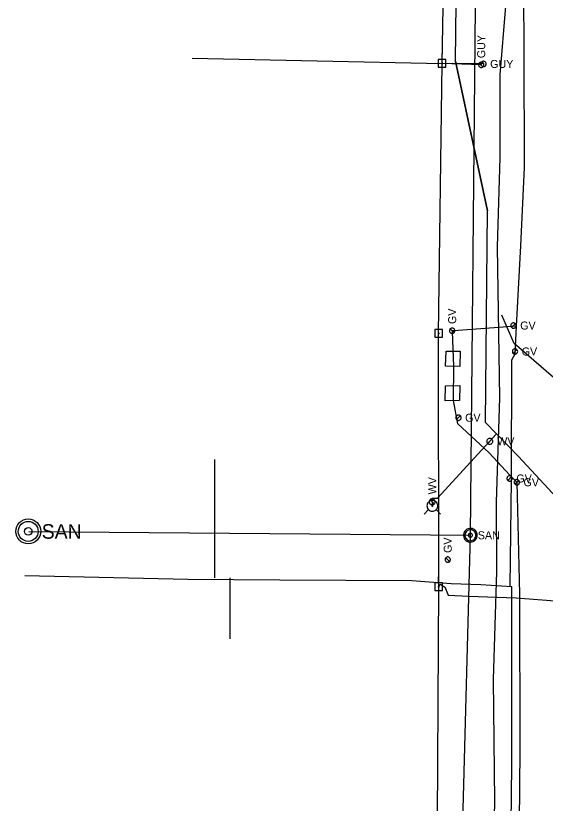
# Model space of a CAD drawing. Extents: x 596028 to 606371, y 330010 to 403088.
# Drawn here: x 601752.6 to 602007.3, y 357193.1 to 357572.1 of the extents above; entities that cross this region are included whole.
import ezdxf

# ---------------------------------------------------------------- set-up
doc = ezdxf.new("R2010")
doc.units = 0
for name, color, linetype in [('E_UTL_E_UG', 7, 'Continuous'), ('E_UTL_EGuyWire', 7, 'Continuous'), ('E_UTL_EPowerPole', 7, 'Continuous'), ('E_UTL_G', 7, 'Continuous'), ('E_UTL_G_UG', 7, 'Continuous'), ('E_UTL_Overhead', 7, 'Continuous'), ('E_UTL_SAN_MH', 7, 'Continuous'), ('E_UTL_SAN_UG', 7, 'Continuous'), ('E_UTL_T_UG', 7, 'Continuous'), ('E_UTL_W', 7, 'Continuous'), ('E_UTL_W_UG', 7, 'Continuous'), ('E_UTL_WHydrant', 7, 'Continuous')]:
    doc.layers.add(name, color=color, linetype=linetype)

msp = doc.modelspace()

# ---------------------------------------------------------------- linework, layer by layer
at = {"layer": 'E_UTL_E_UG'}
msp.add_lwpolyline([(601956.05, 357297.31), (601956.73, 357298.49), (601958.83, 357297.23), (601958.97, 357297.2), (601960.63, 357293.22), (601970.45, 357292.74), (601993.29, 357292.02), (602024.42, 357289.55), (602061.31, 357290.44), (602067.02, 357337.77), (602084.07, 357343.85), (602113.1, 357360.78)], dxfattribs=at)
at = {"layer": 'E_UTL_EGuyWire'}
for p in [(601977.62, 357548.88), (601976.52, 357548.45)]:
    msp.add_line(p, (601957.75, 357549.11), dxfattribs=at)
for points in [[(601976.52, 357549.74), (601976.27, 357549.72), (601976.04, 357549.65), (601975.82, 357549.53), (601975.63, 357549.38), (601975.47, 357549.2), (601975.35, 357548.99), (601975.27, 357548.76), (601975.23, 357548.52), (601975.25, 357548.27), (601975.3, 357548.04), (601975.4, 357547.81), (601975.55, 357547.61), (601975.72, 357547.45), (601975.93, 357547.31), (601976.15, 357547.22), (601976.39, 357547.18), (601976.64, 357547.18), (601976.88, 357547.22), (601977.1, 357547.31), (601977.31, 357547.45), (601977.49, 357547.61), (601977.63, 357547.81), (601977.73, 357548.04), (601977.79, 357548.27), (601977.8, 357548.52), (601977.76, 357548.76), (601977.68, 357548.99), (601977.56, 357549.2), (601977.4, 357549.38), (601977.21, 357549.53), (601976.99, 357549.65), (601976.76, 357549.72), (601976.52, 357549.74)], [(601978.9, 357548.88), (601978.88, 357549.13), (601978.81, 357549.36), (601978.7, 357549.58), (601978.54, 357549.77), (601978.36, 357549.93), (601978.15, 357550.05), (601977.92, 357550.13), (601977.68, 357550.17), (601977.43, 357550.16), (601977.2, 357550.1), (601976.97, 357550), (601976.78, 357549.85), (601976.61, 357549.68), (601976.48, 357549.47), (601976.38, 357549.25), (601976.34, 357549.01), (601976.34, 357548.76), (601976.38, 357548.52), (601976.48, 357548.3), (601976.61, 357548.09), (601976.78, 357547.92), (601976.97, 357547.77), (601977.2, 357547.67), (601977.43, 357547.61), (601977.68, 357547.6), (601977.92, 357547.64), (601978.15, 357547.72), (601978.36, 357547.84), (601978.54, 357548), (601978.7, 357548.19), (601978.81, 357548.41), (601978.88, 357548.64), (601978.9, 357548.88)], [(601976.52, 357548.62), (601976.49, 357548.61), (601976.46, 357548.6), (601976.43, 357548.59), (601976.41, 357548.57), (601976.39, 357548.55), (601976.37, 357548.52), (601976.36, 357548.49), (601976.36, 357548.46), (601976.36, 357548.43), (601976.36, 357548.4), (601976.38, 357548.37), (601976.39, 357548.35), (601976.42, 357548.33), (601976.44, 357548.31), (601976.47, 357548.3), (601976.5, 357548.3), (601976.53, 357548.3), (601976.56, 357548.3), (601976.59, 357548.31), (601976.62, 357548.33), (601976.64, 357548.35), (601976.65, 357548.37), (601976.67, 357548.4), (601976.67, 357548.43), (601976.68, 357548.46), (601976.67, 357548.49), (601976.66, 357548.52), (601976.65, 357548.55), (601976.63, 357548.57), (601976.6, 357548.59), (601976.58, 357548.6), (601976.55, 357548.61), (601976.52, 357548.62)], [(601977.78, 357548.88), (601977.77, 357548.92), (601977.76, 357548.94), (601977.75, 357548.97), (601977.73, 357549), (601977.71, 357549.02), (601977.68, 357549.03), (601977.65, 357549.04), (601977.62, 357549.05), (601977.59, 357549.04), (601977.56, 357549.04), (601977.54, 357549.02), (601977.51, 357549.01), (601977.49, 357548.98), (601977.47, 357548.96), (601977.46, 357548.93), (601977.46, 357548.9), (601977.46, 357548.87), (601977.46, 357548.84), (601977.47, 357548.81), (601977.49, 357548.79), (601977.51, 357548.76), (601977.54, 357548.75), (601977.56, 357548.73), (601977.59, 357548.73), (601977.62, 357548.72), (601977.65, 357548.73), (601977.68, 357548.74), (601977.71, 357548.75), (601977.73, 357548.77), (601977.75, 357548.8), (601977.76, 357548.83), (601977.77, 357548.85), (601977.78, 357548.88)]]:
    msp.add_lwpolyline(points, dxfattribs=at)
at = {"layer": 'E_UTL_EPowerPole'}
for points in [[(601957.71, 357550.96), (601957.71, 357553.87)], [(601959.56, 357550.96), (601955.87, 357550.96)], [(601955.87, 357550.96), (601955.87, 357547.27)], [(601957.98, 357549.11), (601957.98, 357549.16), (601957.97, 357549.2), (601957.95, 357549.24), (601957.92, 357549.28), (601957.88, 357549.31), (601957.85, 357549.33), (601957.8, 357549.35), (601957.76, 357549.35), (601957.71, 357549.35), (601957.67, 357549.34), (601957.63, 357549.32), (601957.59, 357549.29), (601957.56, 357549.26), (601957.53, 357549.22), (601957.52, 357549.18), (601957.51, 357549.14), (601957.51, 357549.09), (601957.52, 357549.05), (601957.53, 357549.01), (601957.56, 357548.97), (601957.59, 357548.93), (601957.63, 357548.91), (601957.67, 357548.89), (601957.71, 357548.88), (601957.76, 357548.88), (601957.8, 357548.88), (601957.85, 357548.9), (601957.88, 357548.92), (601957.92, 357548.95), (601957.95, 357548.99), (601957.97, 357549.03), (601957.98, 357549.07), (601957.98, 357549.11)], [(601959.56, 357547.27), (601959.56, 357550.96)], [(601955.87, 357547.27), (601959.56, 357547.27)], [(601957.83, 357421.07), (601954.14, 357421.07)], [(601954.14, 357421.07), (601954.14, 357417.38)], [(601955.98, 357421.07), (601955.98, 357423.98)], [(601957.83, 357417.38), (601957.83, 357421.07)], [(601954.14, 357417.38), (601957.83, 357417.38)], [(601956.25, 357419.23), (601956.25, 357419.27), (601956.24, 357419.31), (601956.22, 357419.35), (601956.19, 357419.39), (601956.15, 357419.42), (601956.12, 357419.44), (601956.07, 357419.46), (601956.03, 357419.46), (601955.98, 357419.46), (601955.94, 357419.45), (601955.9, 357419.43), (601955.86, 357419.41), (601955.83, 357419.37), (601955.8, 357419.33), (601955.79, 357419.29), (601955.78, 357419.25), (601955.78, 357419.2), (601955.79, 357419.16), (601955.8, 357419.12), (601955.83, 357419.08), (601955.86, 357419.04), (601955.9, 357419.02), (601955.94, 357419), (601955.98, 357418.99), (601956.03, 357418.99), (601956.07, 357418.99), (601956.12, 357419.01), (601956.15, 357419.03), (601956.19, 357419.06), (601956.22, 357419.1), (601956.24, 357419.14), (601956.25, 357419.18), (601956.25, 357419.23)], [(601957.86, 357299.15), (601954.17, 357299.15)], [(601954.17, 357299.15), (601954.17, 357295.46)], [(601956.01, 357299.15), (601956.01, 357302.06)], [(601957.86, 357295.46), (601957.86, 357299.15)], [(601954.17, 357295.46), (601957.86, 357295.46)], [(601956.28, 357297.31), (601956.28, 357297.35), (601956.27, 357297.39), (601956.25, 357297.43), (601956.22, 357297.47), (601956.18, 357297.5), (601956.15, 357297.52), (601956.1, 357297.54), (601956.06, 357297.54), (601956.01, 357297.54), (601955.97, 357297.53), (601955.93, 357297.51), (601955.89, 357297.49), (601955.86, 357297.45), (601955.83, 357297.41), (601955.82, 357297.37), (601955.81, 357297.33), (601955.81, 357297.28), (601955.82, 357297.24), (601955.83, 357297.2), (601955.86, 357297.16), (601955.89, 357297.13), (601955.93, 357297.1), (601955.97, 357297.08), (601956.01, 357297.07), (601956.06, 357297.07), (601956.1, 357297.07), (601956.15, 357297.09), (601956.18, 357297.11), (601956.22, 357297.14), (601956.25, 357297.18), (601956.27, 357297.22), (601956.28, 357297.26), (601956.28, 357297.31)]]:
    msp.add_lwpolyline(points, dxfattribs=at)
at = {"layer": 'E_UTL_G'}
for points in [[(601993.34, 357423.01), (601993.32, 357423.25), (601993.25, 357423.49), (601993.14, 357423.7), (601992.99, 357423.89), (601992.8, 357424.05), (601992.59, 357424.18), (601992.36, 357424.26), (601992.12, 357424.29), (601991.88, 357424.28), (601991.64, 357424.22), (601991.42, 357424.12), (601991.22, 357423.98), (601991.05, 357423.8), (601990.92, 357423.6), (601990.83, 357423.37), (601990.78, 357423.13), (601990.78, 357422.89), (601990.83, 357422.65), (601990.92, 357422.42), (601991.05, 357422.22), (601991.22, 357422.04), (601991.42, 357421.9), (601991.64, 357421.8), (601991.88, 357421.74), (601992.12, 357421.73), (601992.36, 357421.76), (601992.59, 357421.84), (601992.8, 357421.96), (601992.99, 357422.12), (601993.14, 357422.32), (601993.25, 357422.53), (601993.32, 357422.77), (601993.34, 357423.01)], [(601962.54, 357421.8), (601962.29, 357421.78), (601962.06, 357421.71), (601961.84, 357421.59), (601961.65, 357421.44), (601961.49, 357421.26), (601961.37, 357421.05), (601961.29, 357420.82), (601961.25, 357420.58), (601961.27, 357420.33), (601961.32, 357420.1), (601961.42, 357419.87), (601961.57, 357419.67), (601961.74, 357419.51), (601961.95, 357419.37), (601962.17, 357419.28), (601962.41, 357419.24), (601962.66, 357419.24), (601962.9, 357419.28), (601963.12, 357419.37), (601963.33, 357419.51), (601963.51, 357419.67), (601963.65, 357419.87), (601963.75, 357420.1), (601963.81, 357420.33), (601963.82, 357420.58), (601963.78, 357420.82), (601963.7, 357421.05), (601963.58, 357421.26), (601963.42, 357421.44), (601963.23, 357421.59), (601963.01, 357421.71), (601962.78, 357421.78), (601962.54, 357421.8)], [(601963.44, 357419.61), (601961.63, 357421.42)], [(601991.15, 357422.1), (601992.97, 357423.92)], [(601994.06, 357410.52), (601994.04, 357410.76), (601993.97, 357410.99), (601993.86, 357411.21), (601993.71, 357411.4), (601993.53, 357411.56), (601993.31, 357411.68), (601993.08, 357411.76), (601992.84, 357411.8), (601992.6, 357411.79), (601992.36, 357411.73), (601992.14, 357411.63), (601991.94, 357411.49), (601991.77, 357411.31), (601991.64, 357411.1), (601991.55, 357410.88), (601991.5, 357410.64), (601991.5, 357410.39), (601991.55, 357410.15), (601991.64, 357409.93), (601991.77, 357409.72), (601991.94, 357409.55), (601992.14, 357409.4), (601992.36, 357409.3), (601992.6, 357409.25), (601992.84, 357409.23), (601993.08, 357409.27), (601993.31, 357409.35), (601993.53, 357409.47), (601993.71, 357409.63), (601993.86, 357409.82), (601993.97, 357410.04), (601994.04, 357410.27), (601994.06, 357410.52)], [(601991.87, 357409.61), (601993.69, 357411.42)], [(601966.84, 357378.64), (601966.82, 357378.89), (601966.75, 357379.12), (601966.63, 357379.34), (601966.48, 357379.53), (601966.3, 357379.69), (601966.09, 357379.81), (601965.86, 357379.89), (601965.62, 357379.92), (601965.37, 357379.91), (601965.14, 357379.86), (601964.91, 357379.75), (601964.71, 357379.61), (601964.55, 357379.44), (601964.41, 357379.23), (601964.32, 357379), (601964.28, 357378.76), (601964.28, 357378.52), (601964.32, 357378.28), (601964.41, 357378.05), (601964.55, 357377.85), (601964.71, 357377.67), (601964.91, 357377.53), (601965.14, 357377.43), (601965.37, 357377.37), (601965.62, 357377.36), (601965.86, 357377.4), (601966.09, 357377.48), (601966.3, 357377.6), (601966.48, 357377.76), (601966.63, 357377.95), (601966.75, 357378.17), (601966.82, 357378.4), (601966.84, 357378.64)], [(601964.65, 357377.74), (601966.46, 357379.55)], [(601991.47, 357349.42), (601991.45, 357349.66), (601991.38, 357349.9), (601991.27, 357350.11), (601991.12, 357350.3), (601990.93, 357350.46), (601990.72, 357350.59), (601990.49, 357350.67), (601990.25, 357350.7), (601990, 357350.69), (601989.77, 357350.63), (601989.55, 357350.53), (601989.35, 357350.39), (601989.18, 357350.21), (601989.05, 357350.01), (601988.96, 357349.78), (601988.91, 357349.54), (601988.91, 357349.3), (601988.96, 357349.06), (601989.05, 357348.83), (601989.18, 357348.62), (601989.35, 357348.45), (601989.55, 357348.31), (601989.77, 357348.21), (601990, 357348.15), (601990.25, 357348.14), (601990.49, 357348.17), (601990.72, 357348.25), (601990.93, 357348.37), (601991.12, 357348.53), (601991.27, 357348.72), (601991.38, 357348.94), (601991.45, 357349.18), (601991.47, 357349.42)], [(601989.28, 357348.51), (601991.09, 357350.33)], [(601994.93, 357347.58), (601994.91, 357347.83), (601994.84, 357348.06), (601994.73, 357348.28), (601994.58, 357348.47), (601994.39, 357348.63), (601994.18, 357348.75), (601993.95, 357348.83), (601993.71, 357348.87), (601993.46, 357348.85), (601993.23, 357348.8), (601993.01, 357348.7), (601992.81, 357348.55), (601992.64, 357348.38), (601992.51, 357348.17), (601992.42, 357347.95), (601992.37, 357347.71), (601992.37, 357347.46), (601992.42, 357347.22), (601992.51, 357347), (601992.64, 357346.79), (601992.81, 357346.61), (601993.01, 357346.47), (601993.23, 357346.37), (601993.46, 357346.31), (601993.71, 357346.3), (601993.95, 357346.34), (601994.18, 357346.42), (601994.39, 357346.54), (601994.58, 357346.7), (601994.73, 357346.89), (601994.84, 357347.11), (601994.91, 357347.34), (601994.93, 357347.58)], [(601992.74, 357346.68), (601994.55, 357348.49)], [(601960.41, 357311.65), (601960.16, 357311.63), (601959.93, 357311.56), (601959.71, 357311.44), (601959.52, 357311.29), (601959.36, 357311.11), (601959.24, 357310.9), (601959.16, 357310.67), (601959.12, 357310.43), (601959.14, 357310.18), (601959.19, 357309.95), (601959.29, 357309.72), (601959.44, 357309.52), (601959.61, 357309.36), (601959.82, 357309.22), (601960.04, 357309.13), (601960.28, 357309.09), (601960.53, 357309.09), (601960.77, 357309.13), (601960.99, 357309.22), (601961.2, 357309.36), (601961.38, 357309.52), (601961.52, 357309.72), (601961.62, 357309.95), (601961.68, 357310.18), (601961.69, 357310.43), (601961.65, 357310.67), (601961.57, 357310.9), (601961.45, 357311.11), (601961.29, 357311.29), (601961.1, 357311.44), (601960.88, 357311.56), (601960.65, 357311.63), (601960.41, 357311.65)], [(601961.31, 357309.46), (601959.5, 357311.27)]]:
    msp.add_lwpolyline(points, dxfattribs=at)
for points in [[(601959.68, 357410.65), (601966.46, 357410.6), (601966.27, 357403.29), (601959.4, 357403.48)], [(601959.32, 357394.05), (601966.23, 357394.07), (601966.09, 357386.9), (601959.23, 357386.82)]]:
    msp.add_lwpolyline(points, close=True, dxfattribs=at)
at = {"layer": 'E_UTL_G_UG'}
for points in [[(601993.44, 357422.67), (601995.54, 357461.36), (601997.32, 357499.11), (601997.17, 357554.88), (601996.82, 357612.16)], [(601993.44, 357422.67), (601963.27, 357420.5), (601962.54, 357420.52), (601962.77, 357419.97)], [(601990.46, 357297.49), (601991.15, 357348.93), (601991.27, 357406.43), (601992.81, 357409.35), (601993.44, 357422.67)], [(601993.65, 357347.58), (601990.35, 357350.95), (601980.27, 357361.74), (601965.19, 357375.73), (601963.1, 357387.01), (601963.31, 357403.41), (601962.77, 357419.97)], [(601848.37, 357301.62), (601848.37, 357358.51)], [(601993.65, 357347.58), (601994.91, 357293.66), (601995.06, 357218.6), (601993.85, 357078.85), (601993.42, 357024.94)], [(601757.02, 357302.78), (601835.31, 357301.02)], [(601835.31, 357301.02), (601879.58, 357300.68), (601943.17, 357300.31), (601962.08, 357298.83)], [(601855.51, 357301.53), (601855.51, 357272.22)], [(601938.27, 356332.06), (601948.22, 356396.73), (601949.76, 356403.42), (601953.01, 356428.25), (601956.14, 356440.43), (601966.26, 356469.06), (601973.27, 356494), (601981.18, 356527.91), (601982.85, 356570.97), (601983.03, 356608.4), (601985.44, 356664.8), (601986.17, 356716.64), (601986.92, 356760.99), (601988.14, 356790.65), (601988.35, 356856.87), (601988.16, 356932.12), (601987.85, 356983.19), (601988.01, 356985.57), (601988.28, 357017.66), (601989.8, 357066.66), (601989.81, 357066.75), (601990.13, 357111.97), (601991.32, 357211.42), (601991.32, 357297.44)], [(601962.08, 357298.83), (601976.33, 357298.32), (601991.32, 357297.44)]]:
    msp.add_lwpolyline(points, dxfattribs=at)
at = {"layer": 'E_UTL_Overhead'}
msp.add_line((601837.5, 357551.71), (601957.75, 357549.11), dxfattribs=at)
msp.add_lwpolyline([(601775.11, 355493.17), (601794.88, 355632.14), (601813.19, 355774.43), (601846.41, 355956.03), (601876.1, 356114.7), (601902.03, 356254.58), (601928.02, 356393.42), (601947.92, 356557.45), (601949.4, 356721.2), (601951.31, 356874.93), (601952.99, 357026.21), (601955.32, 357157.12), (601956.05, 357297.31), (601956.02, 357419.23), (601957.75, 357549.11), (601960.44, 357702.58), (601963.02, 358010.51), (601965.3, 358142.36), (601966.98, 358349.71), (601973.66, 358787.78)], dxfattribs=at)
at = {"layer": 'E_UTL_SAN_MH'}
for points in [[(601974.6, 357322.09), (601974.54, 357322.72), (601974.36, 357323.32), (601974.07, 357323.88), (601973.69, 357324.37), (601973.21, 357324.78), (601972.67, 357325.09), (601972.08, 357325.3), (601971.45, 357325.39), (601970.83, 357325.36), (601970.22, 357325.21), (601969.65, 357324.95), (601969.14, 357324.59), (601968.7, 357324.13), (601968.36, 357323.6), (601968.13, 357323.02), (601968.01, 357322.41), (601968.01, 357321.78), (601968.13, 357321.16), (601968.36, 357320.58), (601968.7, 357320.05), (601969.14, 357319.6), (601969.65, 357319.23), (601970.22, 357318.97), (601970.83, 357318.83), (601971.45, 357318.8), (601972.08, 357318.89), (601972.67, 357319.09), (601973.21, 357319.4), (601973.69, 357319.82), (601974.07, 357320.31), (601974.36, 357320.87), (601974.54, 357321.47), (601974.6, 357322.09)], [(601973.94, 357322.09), (601973.89, 357322.59), (601973.75, 357323.07), (601973.52, 357323.52), (601973.21, 357323.91), (601972.83, 357324.24), (601972.39, 357324.49), (601971.92, 357324.66), (601971.42, 357324.73), (601970.92, 357324.71), (601970.43, 357324.59), (601969.98, 357324.38), (601969.57, 357324.09), (601969.22, 357323.72), (601968.95, 357323.3), (601968.76, 357322.84), (601968.67, 357322.34), (601968.67, 357321.84), (601968.76, 357321.35), (601968.95, 357320.88), (601969.22, 357320.46), (601969.57, 357320.1), (601969.98, 357319.81), (601970.43, 357319.6), (601970.92, 357319.48), (601971.42, 357319.46), (601971.92, 357319.53), (601972.39, 357319.69), (601972.83, 357319.94), (601973.21, 357320.27), (601973.52, 357320.67), (601973.75, 357321.11), (601973.89, 357321.59), (601973.94, 357322.09)], [(601972.29, 357322.09), (601972.27, 357322.28), (601972.22, 357322.46), (601972.13, 357322.63), (601972.01, 357322.78), (601971.87, 357322.9), (601971.71, 357322.99), (601971.53, 357323.05), (601971.34, 357323.08), (601971.16, 357323.07), (601970.97, 357323.03), (601970.8, 357322.95), (601970.65, 357322.84), (601970.52, 357322.7), (601970.42, 357322.55), (601970.35, 357322.37), (601970.31, 357322.19), (601970.31, 357322), (601970.35, 357321.81), (601970.42, 357321.64), (601970.52, 357321.48), (601970.65, 357321.34), (601970.8, 357321.24), (601970.97, 357321.16), (601971.16, 357321.11), (601971.34, 357321.1), (601971.53, 357321.13), (601971.71, 357321.19), (601971.87, 357321.29), (601972.01, 357321.41), (601972.13, 357321.56), (601972.22, 357321.72), (601972.27, 357321.91), (601972.29, 357322.09)]]:
    msp.add_lwpolyline(points, dxfattribs=at)
for radius in [6, 4.8, 1.8]:
    msp.add_circle((601758.59, 357323.96), radius, dxfattribs=at)
at = {"layer": 'E_UTL_SAN_UG'}
for p, q in [((601971.3, 357322.09), (601973.75, 357576.59)), ((601758.9, 357323.84), (601971.3, 357322.09)), ((601963.42, 357018.18), (601971.3, 357322.09))]:
    msp.add_line(p, q, dxfattribs=at)
at = {"layer": 'E_UTL_T_UG'}
for points in [[(601931.87, 356333.43), (601943.28, 356405.56), (601948.31, 356428.44), (601969.08, 356578.35), (601975.24, 356642.07), (601978.58, 356731.15), (601979.85, 356784.07), (601979.78, 356884.13), (601980.74, 356956.26), (601981.08, 357023.91), (601980.7, 357077.28), (601981.84, 357134.54), (601983.04, 357194.1), (601982.5, 357252.74), (601984.06, 357304.61), (601983.83, 357337.93), (601985.43, 357388.19), (601984.28, 357460.8), (601985.65, 357503.92), (601985.61, 357543.69), (601988.32, 357576.67)], [(602098.09, 357380.94), (602047.69, 357388.25), (602027.8, 357390.21), (602011.27, 357398.02), (601992.42, 357414.37), (601986.41, 357428.06)]]:
    msp.add_lwpolyline(points, dxfattribs=at)
at = {"layer": 'E_UTL_W'}
for points in [[(601982.06, 357367.3), (601982.04, 357367.57), (601981.96, 357367.83), (601981.84, 357368.07), (601981.67, 357368.28), (601981.46, 357368.46), (601981.23, 357368.59), (601980.97, 357368.68), (601980.7, 357368.72), (601980.43, 357368.71), (601980.17, 357368.64), (601979.92, 357368.53), (601979.7, 357368.37), (601979.52, 357368.18), (601979.37, 357367.95), (601979.27, 357367.7), (601979.22, 357367.43), (601979.22, 357367.16), (601979.27, 357366.89), (601979.37, 357366.64), (601979.52, 357366.41), (601979.7, 357366.22), (601979.92, 357366.06), (601980.17, 357365.95), (601980.43, 357365.88), (601980.7, 357365.87), (601980.97, 357365.91), (601981.23, 357366), (601981.46, 357366.13), (601981.67, 357366.31), (601981.84, 357366.52), (601981.96, 357366.77), (601982.04, 357367.03), (601982.06, 357367.3)], [(601979.63, 357366.29), (601981.64, 357368.3)], [(601952.95, 357339.61), (601952.68, 357339.59), (601952.42, 357339.51), (601952.18, 357339.39), (601951.96, 357339.22), (601951.78, 357339.01), (601951.65, 357338.78), (601951.56, 357338.52), (601951.52, 357338.25), (601951.53, 357337.98), (601951.6, 357337.72), (601951.71, 357337.47), (601951.87, 357337.25), (601952.06, 357337.06), (601952.29, 357336.92), (601952.54, 357336.82), (601952.81, 357336.77), (601953.08, 357336.77), (601953.35, 357336.82), (601953.6, 357336.92), (601953.83, 357337.06), (601954.02, 357337.25), (601954.18, 357337.47), (601954.29, 357337.72), (601954.36, 357337.98), (601954.37, 357338.25), (601954.33, 357338.52), (601954.24, 357338.78), (601954.11, 357339.01), (601953.93, 357339.22), (601953.72, 357339.39), (601953.48, 357339.51), (601953.22, 357339.59), (601952.95, 357339.61)], [(601953.95, 357337.18), (601951.94, 357339.19)]]:
    msp.add_lwpolyline(points, dxfattribs=at)
at = {"layer": 'E_UTL_W_UG'}
msp.add_line((601964.09, 357550.25), (601979.48, 357478.15), dxfattribs=at)
for points in [[(602483.67, 356990.66), (602460.57, 356990.61), (602369.96, 356993.81), (602290.63, 356996.14), (602130.44, 357001.11), (602046.31, 357005.97), (602037.86, 357005.98), (602033.01, 357006.37), (602032.78, 357030.46), (602034.59, 357164.63), (602039.07, 357302.58), (602039.36, 357311.53), (601994.37, 357359.99), (601978.57, 357376.4), (601979.48, 357478.15), (601964.09, 357550.25), (601965.47, 357662.02)], [(601953.02, 357336.24), (601952.92, 357339.94), (601955.55, 357339.95), (601983.93, 357370.83)]]:
    msp.add_lwpolyline(points, dxfattribs=at)
at = {"layer": 'E_UTL_WHydrant'}
for points in [[(601950.39, 357336.24), (601950.44, 357335.74), (601950.58, 357335.26), (601950.81, 357334.82), (601951.12, 357334.43), (601951.49, 357334.1), (601951.93, 357333.85), (601952.4, 357333.69), (601952.89, 357333.62), (601953.39, 357333.64), (601953.87, 357333.76), (601954.33, 357333.96), (601954.73, 357334.25), (601955.08, 357334.61), (601955.35, 357335.03), (601955.53, 357335.5), (601955.63, 357335.99), (601955.63, 357336.48), (601955.53, 357336.97), (601955.35, 357337.44), (601955.08, 357337.86), (601954.73, 357338.22), (601954.33, 357338.51), (601953.87, 357338.71), (601953.39, 357338.83), (601952.89, 357338.85), (601952.4, 357338.78), (601951.93, 357338.62), (601951.49, 357338.37), (601951.12, 357338.05), (601950.81, 357337.65), (601950.58, 357337.21), (601950.44, 357336.73), (601950.39, 357336.24)], [(601951.18, 357334.4), (601949.04, 357332.26)], [(601952.82, 357336.24), (601952.82, 357336.2), (601952.83, 357336.16), (601952.85, 357336.13), (601952.87, 357336.1), (601952.9, 357336.07), (601952.93, 357336.05), (601952.97, 357336.04), (601953.01, 357336.03), (601953.04, 357336.04), (601953.08, 357336.05), (601953.12, 357336.06), (601953.15, 357336.08), (601953.17, 357336.11), (601953.19, 357336.14), (601953.21, 357336.18), (601953.22, 357336.22), (601953.22, 357336.25), (601953.21, 357336.29), (601953.19, 357336.33), (601953.17, 357336.36), (601953.15, 357336.39), (601953.12, 357336.41), (601953.08, 357336.42), (601953.04, 357336.43), (601953.01, 357336.44), (601952.97, 357336.43), (601952.93, 357336.42), (601952.9, 357336.4), (601952.87, 357336.37), (601952.85, 357336.34), (601952.83, 357336.31), (601952.82, 357336.27), (601952.82, 357336.24)], [(601954.85, 357334.4), (601956.99, 357332.26)]]:
    msp.add_lwpolyline(points, dxfattribs=at)

# ---------------------------------------------------------------- texts
at = {"layer": 'E_UTL_EGuyWire'}
msp.add_text('GUY', height=3.85, rotation=90, dxfattribs=at).set_placement((601978.44, 357551.66))
msp.add_text('GUY', height=3.85, dxfattribs=at).set_placement((601980.82, 357546.96))
at = {"layer": 'E_UTL_G'}
for p in [(601964.46, 357423.72), (601962.33, 357313.57)]:
    msp.add_text('GV', height=3.85, rotation=90, dxfattribs=at).set_placement(p)
for p in [(601995.27, 357421.08), (601995.99, 357408.59), (601968.76, 357376.72), (601993.4, 357347.49), (601996.86, 357345.66)]:
    msp.add_text('GV', height=3.85, dxfattribs=at).set_placement(p)
at = {"layer": 'E_UTL_SAN_MH'}
for height, p in [(6.998, (601765.07, 357320.42)), (3.849, (601974.86, 357320.15))]:
    msp.add_text('SAN', height=height, dxfattribs=at).set_placement(p)
at = {"layer": 'E_UTL_W'}
msp.add_text('WV', height=3.85, dxfattribs=at).set_placement((601984.2, 357365.37))
msp.add_text('WV', height=3.85, rotation=90, dxfattribs=at).set_placement((601954.87, 357341.75))

doc.saveas('drawing.dxf')
